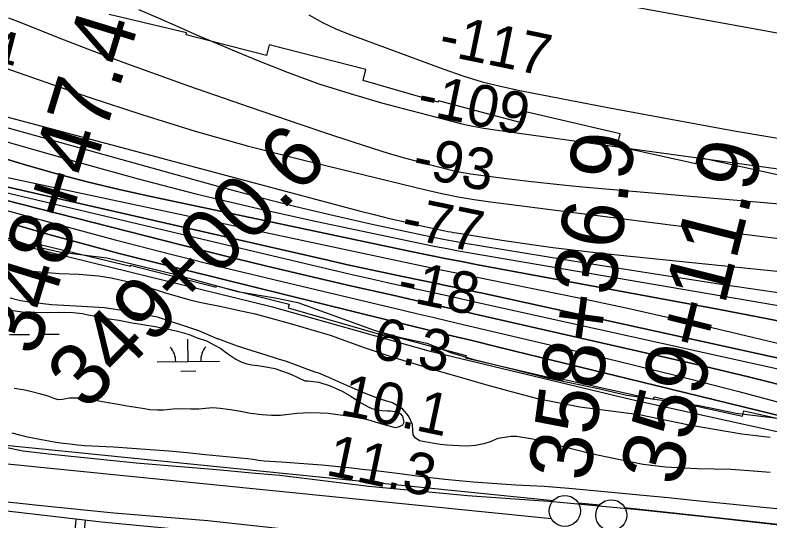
# Model space of a CAD drawing. Extents: x 3677843 to 3715951, y 511991 to 537744.
# Drawn here: x 3711929 to 3713142, y 519032 to 519846 of the extents above; entities that cross this region are included whole.
import ezdxf

# ---------------------------------------------------------------- set-up
doc = ezdxf.new("R2010")
doc.units = 0
for name, color, linetype in [('V-FLOD-BASE', 7, 'Continuous'), ('V-LEVE-TOET', 7, 'Continuous'), ('V-RIVR-EDGE', 7, 'Continuous'), ('V-RIVR-RANG', 7, 'Continuous'), ('V-ROAD-CNTR', 7, 'Continuous'), ('V-RRAP-FSHR', 7, 'Continuous'), ('V-RRAP-RVMT', 7, 'Continuous'), ('V-SITE-VEGE', 7, 'Continuous'), ('V-SURV-IDEN', 7, 'Continuous'), ('V-SURV-LINE', 7, 'Continuous'), ('V-TOPO-DPTH', 7, 'Continuous'), ('V-TOPO-MAJR', 7, 'Continuous'), ('V-TOPO-MINR', 7, 'Continuous'), ('V-TOPO-WATR', 7, 'Continuous'), ('V-WETL-SWMP', 7, 'Continuous')]:
    doc.layers.add(name, color=color, linetype=linetype)

msp = doc.modelspace()

# ---------------------------------------------------------------- linework, layer by layer
at = {"layer": 'V-FLOD-BASE'}
for points in [[(3712309.3, 519108.6), (3712259.2, 519113.2), (3712123.5, 519124.7), (3711982.2, 519139), (3711941.5, 519144.1), (3711912.7, 519149.7)], [(3713200.1, 519020.1), (3713057.3, 519035.8), (3712935.8, 519048.8), (3712793.5, 519062.2), (3712656.3, 519072.2), (3712497.5, 519087), (3712354.2, 519104.6), (3712309.3, 519108.6)]]:
    msp.add_lwpolyline(points, dxfattribs=at)
at = {"layer": 'V-LEVE-TOET'}
for points in [[(3712086.7, 519150.4), (3712075.1, 519150.6), (3712063.5, 519151.1), (3712051.9, 519151.8), (3712040.3, 519152.6), (3712028.8, 519153.7), (3712017.2, 519154.9), (3712005.7, 519156.4), (3711994.2, 519158), (3711982.8, 519159.9), (3711971.3, 519161.9), (3711960, 519164.2), (3711948.6, 519166.6), (3711936.2, 519169.6), (3711923.9, 519172.8)], [(3713261.6, 519040.2), (3713018.5, 519064.2), (3712978.7, 519068.5), (3712938.9, 519072.5), (3712899, 519076.4), (3712859.1, 519080.1), (3712819.2, 519083.5), (3712779.3, 519086.8), (3712756.5, 519087.9), (3712733.7, 519089.1), (3712710.9, 519090.6), (3712688.1, 519092.3), (3712665.4, 519094.2), (3712642.6, 519096.3), (3712619.9, 519098.5), (3712597.2, 519101), (3712574.5, 519103.7), (3712551.9, 519106.6), (3712530.3, 519109.4), (3712508.6, 519112.1), (3712487, 519114.6), (3712465.3, 519117), (3712443.6, 519119.1), (3712421.9, 519121.1), (3712400.1, 519122.9), (3712378.4, 519124.5), (3712356.6, 519126), (3712347.5, 519126.5), (3712338.4, 519127.2), (3712329.4, 519128), (3712320.3, 519129), (3712311.3, 519130.2), (3712302.3, 519131.5), (3712279.9, 519133.4), (3712257.5, 519135.6), (3712235.1, 519138), (3712205.5, 519140.9), (3712175.8, 519143.6), (3712146.1, 519146.1), (3712116.4, 519148.3), (3712086.7, 519150.4)], [(3711901.1, 519063.9), (3711971.1, 519056.5), (3712087.4, 519044.5), (3712238.7, 519032.1), (3712375.8, 519017.3)]]:
    msp.add_lwpolyline(points, dxfattribs=at)
at = {"layer": 'V-RIVR-EDGE'}
msp.add_lwpolyline([(3711918.3, 519483.6), (3711999.3, 519464.8), (3712076.1, 519455), (3712180.5, 519429.5), (3712286.1, 519400.5), (3712346.7, 519390.7), (3712383.3, 519382.8), (3712506.3, 519338.7), (3712546.4, 519327.2), (3712590.8, 519317.5), (3712630.4, 519301.8), (3712664.6, 519292.1), (3712721, 519278.1), (3712786.4, 519261.2), (3712864.4, 519245.4), (3712912.4, 519233.8), (3713028.8, 519217.3), (3713088.2, 519205.2), (3713180.7, 519193.5)], dxfattribs=at)
at = {"layer": 'V-ROAD-CNTR'}
for points in [[(3713157.6, 518919.9), (3712918.7, 518948.2), (3712531.1, 518985.5), (3712067.6, 519029.6), (3711906, 519048.2)], [(3711943.7, 518032.3), (3712042, 519032.6)], [(3711999.5, 518753.5), (3712027, 519034)]]:
    msp.add_lwpolyline(points, dxfattribs=at)
at = {"layer": 'V-RRAP-FSHR'}
msp.add_lwpolyline([(3709741.8, 520362.4), (3710017.7, 520222), (3710534.8, 519997.8), (3710940.4, 519847.9), (3711083.4, 519806), (3711220.5, 519772.7), (3711363.5, 519722.1), (3711531.9, 519623.8), (3711655.2, 519570.7), (3711808.3, 519520), (3711956.1, 519471.1), (3712143.5, 519424.7), (3712340.7, 519376.7), (3712594.2, 519305.2), (3712920.3, 519227.2), (3713163.8, 519173.1), (3713383, 519116.6), (3713629.9, 519034.4)], dxfattribs=at)
at = {"layer": 'V-RRAP-RVMT'}
for points in [[(3713166.6, 519585.9), (3713025.5, 519616.9), (3713023.2, 519606.2), (3712896.7, 519634.1), (3712901.4, 519654.6), (3712744.9, 519690.9), (3712740.7, 519672.5), (3712609.4, 519707.5), (3712608.8, 519705.2), (3712488.2, 519740.2), (3712492.7, 519757.7), (3712337.3, 519797.4), (3712333.1, 519780.7), (3712203.6, 519813.8), (3712204.3, 519816.8), (3712080, 519846.6)], [(3711806.1, 519523.4), (3711958.2, 519473.3), (3711960, 519478.6), (3712114.1, 519441.5), (3712114.4, 519443), (3712251.8, 519407.9), (3712252.4, 519410.1), (3712369.6, 519380.1), (3712367.9, 519374.6), (3712522.1, 519329.7), (3712522.9, 519332.4), (3712653.9, 519297.5), (3712653.1, 519294), (3712809.6, 519257.8), (3712810, 519259.6), (3712955.4, 519227.6), (3712956.3, 519231.5), (3713098.4, 519200.3), (3713100.3, 519208.5), (3713241.2, 519177.5)]]:
    msp.add_lwpolyline(points, dxfattribs=at)
at = {"layer": 'V-SITE-VEGE'}
for points in [[(3711879.6, 519448.6), (3711929, 519437.5)], [(3711929, 519437.5), (3711956.4, 519433.4), (3711999.8, 519429.9), (3712031.3, 519428.8), (3712062.8, 519425.9), (3712083, 519423), (3712111.6, 519416.5), (3712143.7, 519407), (3712170.5, 519398.8), (3712209.8, 519387.6), (3712225.3, 519383.4), (3712260.4, 519376.4), (3712287.1, 519370.5), (3712314.5, 519364.6), (3712369.2, 519349.9), (3712435.3, 519330.4), (3712490.1, 519310.9), (3712535.9, 519295), (3712573.4, 519283.8), (3712606.7, 519273.8), (3712646.6, 519262.6), (3712685.2, 519251.3), (3712726.3, 519240.1), (3712768.6, 519228.4), (3712837, 519215.4), (3712932.1, 519202.6), (3713012.5, 519186.1), (3713097.5, 519171.5), (3713124.9, 519168.5), (3713142.7, 519166.2)], [(3712726.5, 519167.6), (3712705.1, 519164), (3712692.6, 519158.6), (3712682.5, 519155.6), (3712668.8, 519153.2), (3712655.8, 519152), (3712642.7, 519152.5), (3712623.6, 519153.7), (3712612.3, 519154.8), (3712599.2, 519156.6), (3712587.3, 519158.9), (3712579, 519160.7), (3712571.9, 519165.4), (3712568.9, 519170.2), (3712568.3, 519177.3), (3712567.7, 519186.8), (3712561.1, 519200.5), (3712551.5, 519211.8), (3712535.5, 519221.8), (3712514, 519228.3), (3712487.9, 519238.4), (3712462.3, 519249.6), (3712433.1, 519262.6), (3712417, 519269.1), (3712412.8, 519270.3), (3712398, 519275.6), (3712383.7, 519281), (3712365.2, 519288), (3712352.1, 519291.6), (3712330.7, 519298.7), (3712311.7, 519304.6), (3712286.1, 519312.8), (3712256.3, 519324.1), (3712255.1, 519324.1), (3712224.2, 519337.7), (3712157.5, 519359.5), (3712104, 519369.5), (3712072.5, 519374.2), (3712026.7, 519377), (3711987.4, 519379.3), (3711955.9, 519382.8), (3711937.4, 519385.7), (3711920.8, 519389.9)], [(3713142.9, 519109.7), (3713122.7, 519110.9), (3713080.4, 519114.3), (3713025.7, 519115.4), (3712974.6, 519118.2), (3712938.9, 519122.3), (3712890.7, 519132.3), (3712855, 519139.4), (3712761, 519162.9), (3712734.8, 519167.6), (3712726.5, 519167.6)]]:
    msp.add_lwpolyline(points, dxfattribs=at)
at = {"layer": 'V-SURV-LINE'}
for points in [[(3711902.6, 519154.5), (3712794.3, 519064.7)], [(3712791.3, 519034.8), (3711899.6, 519124.6)], [(3712834, 519060.8), (3712868.9, 519057.5)], [(3712908.9, 519053.4), (3713308.9, 519010)]]:
    msp.add_lwpolyline(points, dxfattribs=at)
for centre in [(3712812.7, 519047.7), (3712887.4, 519040.7)]:
    msp.add_circle(centre, 25, dxfattribs=at)
at = {"layer": 'V-TOPO-DPTH'}
for points in [[(3713217.1, 519341.4), (3713139.3, 519357), (3713061.3, 519371.9), (3712672.7, 519443.8), (3712646.5, 519448.8), (3712620.3, 519453.9), (3712594.1, 519459.2), (3712567.9, 519464.6), (3712147.1, 519553.5), (3712095.8, 519565), (3712044.7, 519577.3), (3711993.9, 519590.8), (3711943.3, 519605.2), (3711903.6, 519616.9)], [(3713217.1, 519341.4), (3713139.3, 519357), (3713061.3, 519371.9), (3712672.7, 519443.8), (3712646.5, 519448.8), (3712620.3, 519453.9), (3712594.1, 519459.2), (3712567.9, 519464.6), (3712147.1, 519553.5), (3712095.8, 519565), (3712044.7, 519577.3), (3711993.9, 519590.8), (3711943.3, 519605.2), (3711903.6, 519616.9)], [(3711863.2, 519595.7), (3712545.5, 519450.1), (3712580.9, 519442.6), (3712616.4, 519435.2), (3712651.8, 519427.9), (3712687.3, 519420.7), (3712764.1, 519405.3), (3712837.8, 519390.1), (3712911.5, 519374.3), (3712985, 519357.8), (3713058.4, 519340.7), (3713501.1, 519234.8), (3713510.6, 519232), (3713519.8, 519228.4), (3713528.5, 519223.9), (3713761.8, 519139)], [(3711863.2, 519595.7), (3712545.5, 519450.1), (3712580.9, 519442.6), (3712616.4, 519435.2), (3712651.8, 519427.9), (3712687.3, 519420.7), (3712764.1, 519405.3), (3712837.8, 519390.1), (3712911.5, 519374.3), (3712985, 519357.8), (3713058.4, 519340.7), (3713501.1, 519234.8), (3713510.6, 519232), (3713519.8, 519228.4), (3713528.5, 519223.9), (3713761.8, 519139), (3713761.4, 519171.2)], [(3711841.9, 519585.8), (3712431.4, 519451.2), (3712461.3, 519444.4), (3712491.3, 519437.8), (3712521.4, 519431.3), (3712551.5, 519425), (3712607.1, 519413.4), (3712609.4, 519412.9), (3712611.6, 519412.5), (3712613.9, 519412), (3712616.2, 519411.5), (3712634.6, 519407.7), (3712646.1, 519405.3), (3712657.6, 519402.8), (3712669.1, 519400.4), (3712680.5, 519397.9), (3713514.9, 519214.4), (3713516.4, 519213.9), (3713517.9, 519213.3), (3713519.2, 519212.4), (3713520.4, 519211.3), (3713762.1, 519112)], [(3713761.8, 519139), (3713762.1, 519112), (3713520.4, 519211.3), (3713519.2, 519212.4), (3713517.9, 519213.3), (3713516.4, 519213.9), (3713514.9, 519214.4), (3712680.5, 519397.9), (3712669.1, 519400.4), (3712657.6, 519402.8), (3712646.1, 519405.3), (3712634.6, 519407.7), (3712616.2, 519411.5), (3712613.9, 519412), (3712611.6, 519412.5), (3712609.4, 519412.9), (3712607.1, 519413.4), (3712551.5, 519425), (3712521.4, 519431.3), (3712491.3, 519437.8), (3712461.3, 519444.4), (3712431.4, 519451.2), (3711841.9, 519585.8)], [(3713762.1, 519112), (3713763, 519034.1), (3713507.3, 519148.1), (3713489.1, 519155.8), (3713470.4, 519162.3), (3713349.1, 519198.3), (3713269.1, 519221.2), (3713188.8, 519243.1), (3713108.1, 519263.4), (3713027.2, 519282.6), (3712673.3, 519363.3), (3712639, 519371.1), (3712604.7, 519379), (3712570.3, 519386.8), (3712536, 519394.6), (3712467.9, 519410.1), (3712399.6, 519425.9), (3712331.4, 519442), (3712263.3, 519458.7), (3712195.2, 519475.7), (3711855.8, 519562)], [(3711855.8, 519562), (3712195.2, 519475.7), (3712263.3, 519458.7), (3712331.4, 519442), (3712399.6, 519425.9), (3712467.9, 519410.1), (3712536, 519394.6), (3712570.3, 519386.8), (3712604.7, 519379), (3712639, 519371.1), (3712673.3, 519363.3), (3713027.2, 519282.6), (3713108.1, 519263.4), (3713188.8, 519243.1), (3713269.1, 519221.2), (3713349.1, 519198.3), (3713470.4, 519162.3), (3713489.1, 519155.8), (3713507.3, 519148.1), (3713763, 519034.1)], [(3713587, 519043.7), (3713585.6, 519045), (3713571, 519057.9), (3713507.2, 519113.2), (3713505.3, 519114.7), (3713503.2, 519115.9), (3713500.9, 519116.9), (3713498.6, 519117.6), (3712912.8, 519260.9), (3712860, 519273.8), (3712807.2, 519286.7), (3712754.5, 519299.5), (3712701.7, 519312.3), (3712665.6, 519321.1), (3712630.8, 519329.5), (3712596.1, 519338), (3712561.4, 519346.6), (3712526.7, 519355.1), (3712149.6, 519448.5), (3712093.9, 519462.6), (3712038.4, 519477.2), (3711983.1, 519492.5), (3711927.8, 519508.3)]]:
    msp.add_lwpolyline(points, dxfattribs=at)
at = {"layer": 'V-TOPO-MAJR'}
for points in [[(3712127, 519854.7), (3712158.6, 519840.9), (3712190.1, 519827.1), (3712221.7, 519813.4), (3712253.4, 519799.9), (3712285.1, 519786.4), (3712318.8, 519772.3), (3712367.8, 519752.9), (3712417.2, 519735), (3712467.4, 519719.1), (3712518, 519704.5), (3712629, 519675.1), (3712646.8, 519670.8), (3712664.6, 519666.9), (3712682.6, 519663.6), (3712700.7, 519660.8), (3712909.1, 519632.1), (3713018.8, 519616.9), (3713128.6, 519601.8), (3713238.3, 519586.6)], [(3711885, 519650.4), (3712033.8, 519607.7), (3712126.4, 519582.2), (3712219.3, 519558), (3712312.8, 519535.8), (3712406.5, 519515), (3712587.1, 519477), (3712605.3, 519473.3), (3712623.6, 519469.7), (3712641.9, 519466.3), (3712660.2, 519463.1), (3713384.9, 519339.1)]]:
    msp.add_lwpolyline(points, dxfattribs=at)
at = {"layer": 'V-TOPO-MINR'}
for points in [[(3713755, 519703.7), (3713627.2, 519729.4), (3713612, 519732.4), (3713596.8, 519735.4), (3713581.5, 519738.2), (3713566.3, 519741.1), (3712712.7, 519897.4)], [(3712401, 519845.8), (3712422.8, 519833.6), (3712445.4, 519823), (3712468.6, 519813.5), (3712617.9, 519758.3), (3712648.7, 519747.8), (3712679.7, 519738.3), (3712711.2, 519730.4), (3712743, 519723.5), (3712881.8, 519696.9), (3712983.3, 519677.9), (3713084.8, 519659.5), (3713186.6, 519642), (3713288.4, 519625.2), (3713501.1, 519591), (3713537.1, 519584.8), (3713573, 519578.1), (3713608.8, 519570.6), (3713644.4, 519562.7), (3713757, 519536.3)], [(3711918.3, 519841.3), (3711938.1, 519833.4), (3712000.8, 519808.6), (3712052.2, 519788.6), (3712103.7, 519769.1), (3712155.4, 519750.3), (3712207.3, 519731.8), (3712306.6, 519697.3), (3712347.4, 519683.2), (3712388.3, 519669.3), (3712429.3, 519655.6), (3712470.3, 519642.1), (3712505, 519630.8), (3712528.8, 519623.4), (3712552.6, 519616.3), (3712576.6, 519609.7), (3712600.7, 519603.5), (3712637.1, 519594.6), (3712643, 519593.3), (3712649, 519592), (3712655.1, 519591), (3712661.2, 519590.1), (3712719, 519582.7), (3712754.1, 519578.4), (3712789.2, 519574.4), (3712824.3, 519570.9), (3712859.5, 519567.6), (3713562.4, 519507)], [(3711899.3, 519764.8), (3712047.5, 519713.4), (3712132.5, 519685.4), (3712218, 519658.9), (3712304.2, 519634.8), (3712390.9, 519612.4), (3712588.9, 519564.2), (3712614.9, 519558.4), (3712640.9, 519553.1), (3712667.1, 519548.7), (3712693.4, 519544.9), (3713083.4, 519495.3), (3713161.4, 519485.3)], [(3711858.6, 519696.9), (3712481.9, 519530.7), (3712506.3, 519524.4), (3712530.8, 519518.3), (3712555.3, 519512.6), (3712579.9, 519507), (3712619.7, 519498.4), (3712624.4, 519497.4), (3712629.1, 519496.5), (3712633.9, 519495.7), (3712638.6, 519494.9), (3712711.2, 519483.4), (3712752.3, 519477.3), (3712793.4, 519471.6), (3712834.6, 519466.6), (3712875.9, 519462), (3713541.7, 519393.9)], [(3711870.1, 519676.9), (3712258.3, 519569.2), (3712319.2, 519552.9), (3712380.2, 519537.4), (3712441.5, 519522.9), (3712503, 519509.2), (3712603.4, 519487.8), (3712614.9, 519485.4), (3712626.4, 519483.2), (3712637.9, 519481.1), (3712649.4, 519479.1), (3712845.2, 519447.1), (3712954.7, 519429.7), (3713064.3, 519412.7), (3713174, 519396.6)], [(3711903.6, 519616.9), (3711943.3, 519605.2), (3711993.9, 519590.8), (3712044.7, 519577.3), (3712095.8, 519565), (3712147.1, 519553.5), (3712567.9, 519464.6), (3712594.1, 519459.2), (3712620.3, 519453.9), (3712646.5, 519448.8), (3712672.7, 519443.8), (3713061.3, 519371.9), (3713139.3, 519357), (3713217.1, 519341.4)], [(3711863.2, 519595.7), (3712545.5, 519450.1), (3712580.9, 519442.6), (3712616.4, 519435.2), (3712651.8, 519427.9), (3712687.3, 519420.7), (3712764.1, 519405.3), (3712837.8, 519390.1), (3712911.5, 519374.3), (3712985, 519357.8), (3713058.4, 519340.7), (3713501.1, 519234.8), (3713510.6, 519232), (3713519.8, 519228.4), (3713528.5, 519223.9), (3713761.8, 519139)], [(3711841.9, 519585.8), (3712431.4, 519451.2), (3712461.3, 519444.4), (3712491.3, 519437.8), (3712521.4, 519431.3), (3712551.5, 519425), (3712607.1, 519413.4), (3712609.4, 519412.9), (3712611.6, 519412.5), (3712613.9, 519412), (3712616.2, 519411.5), (3712634.6, 519407.7), (3712646.1, 519405.3), (3712657.6, 519402.8), (3712669.1, 519400.4), (3712680.5, 519397.9), (3713514.9, 519214.4), (3713516.4, 519213.9), (3713517.9, 519213.3), (3713519.2, 519212.4), (3713520.4, 519211.3), (3713762.1, 519112)], [(3711847.9, 519575.8), (3712445.5, 519434), (3712472.6, 519427.6), (3712499.8, 519421.4), (3712526.9, 519415.3), (3712554.1, 519409.3), (3712581.3, 519403.3), (3712608.5, 519397.4), (3712635.7, 519391.4), (3712662.9, 519385.4), (3713329.7, 519237.7), (3713360.7, 519230.5), (3713391.7, 519222.9), (3713422.4, 519214.6), (3713453.1, 519206), (3713493, 519194.3), (3713503.3, 519190.7), (3713513.4, 519186.3), (3713522.9, 519180.9), (3713532, 519174.8), (3713762.6, 519073.1)], [(3711855.8, 519562), (3712195.2, 519475.7), (3712263.3, 519458.7), (3712331.4, 519442), (3712399.6, 519425.9), (3712467.9, 519410.1), (3712536, 519394.6), (3712570.3, 519386.8), (3712604.7, 519379), (3712639, 519371.1), (3712673.3, 519363.3), (3713027.2, 519282.6), (3713108.1, 519263.4), (3713188.8, 519243.1), (3713269.1, 519221.2), (3713349.1, 519198.3), (3713470.4, 519162.3), (3713489.1, 519155.8), (3713507.3, 519148.1), (3713763, 519034.1)], [(3711865.3, 519544.7), (3712000.2, 519508), (3712089.5, 519484.1), (3712178.9, 519460.8), (3712268.6, 519438.5), (3712358.4, 519416.7), (3712552.1, 519370.7), (3712576.3, 519365), (3712600.5, 519359.2), (3712624.8, 519353.5), (3712649, 519347.8), (3712797.7, 519312.9), (3712896.2, 519289.2), (3712994.4, 519265), (3713092.5, 519239.7), (3713190.4, 519213.8), (3713488.4, 519133.4), (3713496.6, 519130.6), (3713504.5, 519127.3), (3713512, 519123), (3713519.1, 519118.1), (3713763.3, 519006.3)]]:
    msp.add_lwpolyline(points, dxfattribs=at)
at = {"layer": 'V-TOPO-WATR'}
msp.add_lwpolyline([(3711927.8, 519508.3), (3711983.1, 519492.5), (3712038.4, 519477.2), (3712093.9, 519462.6), (3712149.6, 519448.5), (3712526.7, 519355.1), (3712561.4, 519346.6), (3712596.1, 519338), (3712630.8, 519329.5), (3712665.6, 519321.1), (3712701.7, 519312.3), (3712754.5, 519299.5), (3712807.2, 519286.7), (3712860, 519273.8), (3712912.8, 519260.9), (3713498.6, 519117.6), (3713500.9, 519116.9), (3713503.2, 519115.9), (3713505.3, 519114.7), (3713507.2, 519113.2), (3713571, 519057.9), (3713585.6, 519045), (3713587, 519043.7)], dxfattribs=at)
at = {"layer": 'V-WETL-SWMP'}
for p, q in [((3711919.7, 519331.3), (3711951.7, 519331.7)), ((3711967.7, 519331.9), (3711999.7, 519332.2)), ((3712207.1, 519288.2), (3712206.7, 519324.2)), ((3712157.1, 519287.6), (3712257.1, 519288.7)), ((3712195.2, 519272.6), (3712219.2, 519272.9))]:
    msp.add_line(p, q, dxfattribs=at)
for points in [[(3711917.6, 519371), (3711939.8, 519368.2), (3711953.5, 519367.3), (3711960.6, 519367.7), (3711980.9, 519366.8), (3712000.8, 519367.4), (3712022, 519366.9), (3712037.2, 519365.6), (3712046.1, 519363.2), (3712061.8, 519360.4), (3712079.7, 519356.7), (3712095.3, 519354.4), (3712117.1, 519350.2), (3712134.1, 519347.8), (3712154, 519344.6), (3712173.4, 519340.8), (3712189.9, 519337.1), (3712208.4, 519331.5), (3712221.6, 519326.3), (3712236.3, 519321.1), (3712249.5, 519314.5), (3712259.5, 519308.9), (3712270.8, 519300.4), (3712283.6, 519291.9), (3712293.5, 519286.8), (3712301.1, 519284.4), (3712309.2, 519282.5), (3712319.1, 519281.6), (3712335.2, 519278.8), (3712346.5, 519277), (3712358.8, 519272.7), (3712372.1, 519267.6), (3712394.8, 519257.2), (3712399.5, 519256.8), (3712417, 519254.9), (3712435.4, 519248.8), (3712454.8, 519240.4), (3712468.6, 519232.4), (3712481.8, 519223.4), (3712496.5, 519214.9), (3712502.2, 519212.6), (3712513.1, 519210.2), (3712517.8, 519209.3), (3712526.8, 519208.9), (3712532, 519208.9), (3712543.8, 519207), (3712548, 519204.2), (3712551.8, 519200.4), (3712553.8, 519190), (3712551.9, 519185.8), (3712546.2, 519182.9), (3712540.5, 519181.5), (3712520.7, 519186.6), (3712496.1, 519194.1), (3712476.7, 519197.9), (3712463.4, 519200.2), (3712444.1, 519203), (3712432.2, 519204.4), (3712419.5, 519204.8), (3712403.4, 519205.7), (3712381.7, 519204.7), (3712355.7, 519201.4), (3712341, 519201.3), (3712325.9, 519202.2), (3712307.4, 519204.5), (3712290.9, 519207.8), (3712274.8, 519210.6)], [(3712274.8, 519210.6), (3712258.7, 519212.5), (3712246.9, 519213.4), (3712234.6, 519212.4), (3712224.2, 519211.4), (3712211.5, 519211.4), (3712195.9, 519211.8), (3712183.1, 519211.3), (3712167.5, 519209.9), (3712157.6, 519209.9), (3712145.3, 519210.3), (3712136.8, 519211.7), (3712122.6, 519214), (3712108.9, 519216.4), (3712094.2, 519218.7), (3712081.5, 519221), (3712069.2, 519223.4), (3712055, 519225.7), (3712043.2, 519227.6), (3712031.3, 519228.9), (3712016.2, 519228.9), (3712004.9, 519227), (3711997.8, 519226.5), (3711989.7, 519229.3), (3711981.7, 519232.1), (3711969.9, 519235.4), (3711953.3, 519240.1), (3711941.5, 519242.4), (3711927.3, 519244.8)]]:
    msp.add_lwpolyline(points, dxfattribs=at)
for centre, start, end in [((3712151.8, 519288), 359.8865, 41.4302), ((3712262.3, 519289.3), 139.8865, 181.4302)]:
    msp.add_arc(centre, 35.2, start, end, dxfattribs=at)

# ---------------------------------------------------------------- texts
at = {"layer": 'V-RIVR-RANG'}
for s, rotation, p in [('-84', 345.4734, (3711798.9, 519781.1)), ('-117', 348.3712, (3712607.2, 519782.8)), ('-109', 348.3712, (3712572.6, 519687.8)), ('-93', 348.3712, (3712564.9, 519587.3)), ('-77', 348.3712, (3712547.1, 519488.9)), ('-18', 348.0883, (3712540, 519388.6)), ('-18', 348.0883, (3712540, 519388.6)), ('6.3', 348.0883, (3712499.7, 519294.9)), ('6.3', 348.0883, (3712499.7, 519294.9)), ('10.1', 348.0883, (3712449.2, 519203.4)), ('10.1', 348.0883, (3712449.2, 519203.4)), ('11.3', 348.0883, (3712426.4, 519106)), ('11.3', 348.0883, (3712426.4, 519106))]:
    msp.add_text(s, height=67, rotation=rotation, dxfattribs=at).set_placement(p)
at = {"layer": 'V-SURV-IDEN'}
for s, rotation, p in [('348+47.4', 72.9654, (3711963.5, 519294.3)), ('349+00.6', 45.6936, (3712043.2, 519206.8)), ('358+36.9', 82.3615, (3712852.3, 519093.4)), ('359+11.9', 75.9139, (3712996.4, 519085))]:
    msp.add_text(s, height=100, rotation=rotation, dxfattribs=at).set_placement(p)

doc.saveas('drawing.dxf')
